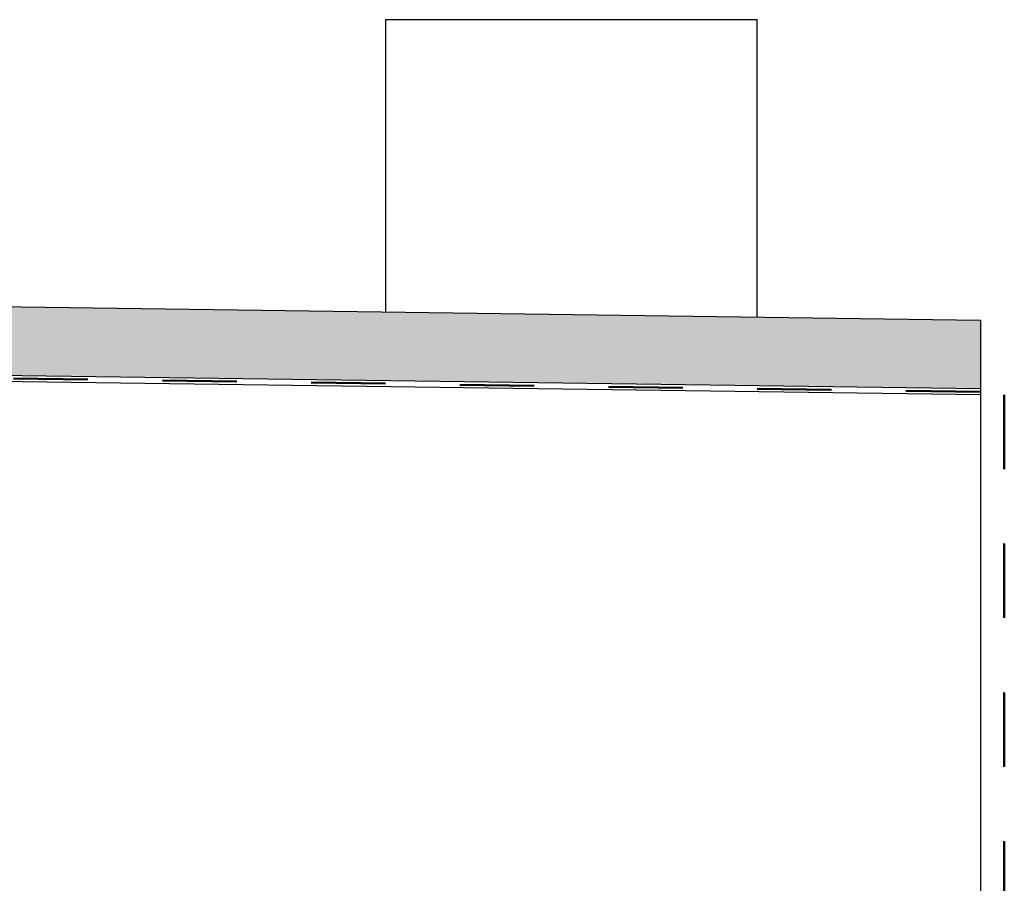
# Model space of a CAD drawing. Header units: millimetres. Extents: x 4747 to 1198744, y 17680 to 73179.
# Tile 264 of 377: x 25628 to 26290, y 52199 to 52780. Entities that reach past the tile are written whole.
import ezdxf

# ---------------------------------------------------------------- set-up
doc = ezdxf.new("R2010")
doc.units = ezdxf.units.MM
doc.linetypes.add('JIS_02_1.0', pattern=[2, 1, -1])

msp = doc.modelspace()

# ---------------------------------------------------------------- hatches: boundary and pattern name
at = {"lineweight": 9}
h = msp.add_hatch(dxfattribs=at)
h.set_pattern_fill('BETON_UNBEWEHRT', color=256, scale=100, pattern_type=2)
h.set_pattern_definition([(45, (13484.235, 52593.75), (-17.67767, 17.67767), [12.5, -6.25])])
h.paths.add_polyline_path([(26274.05782, 52532.26155), (26274.05782, 52577.77878), (20553.05782, 52655.72428), (20553.05782, 52609.72001)])

# ---------------------------------------------------------------- linework, layer by layer
for p, q in [((25874.05782, 52779.82245), (25874.05782, 52583.22856)), ((26124.05782, 52779.82245), (25874.05782, 52779.82245)), ((26124.05782, 52579.82245), (26124.05782, 52779.82245)), ((26274.05782, 52577.77878), (20553.05782, 52655.72428)), ((26274.11231, 52531.77377), (20553.05782, 52609.72001)), ((26274.05782, 52527.77414), (20549.05782, 52605.77414)), ((26274.05782, 52577.77878), (26274.05782, 51049.66842))]:
    msp.add_line(p, q)
at = {"linetype": 'JIS_02_1.0', "lineweight": 50, "ltscale": 50}
for p, q in [((26274.05782, 52529.77414), (20551.05782, 52607.74708)), ((26290.17006, 52527.77414), (26290.17006, 51049.66842))]:
    msp.add_line(p, q, dxfattribs=at)

doc.saveas('drawing.dxf')
